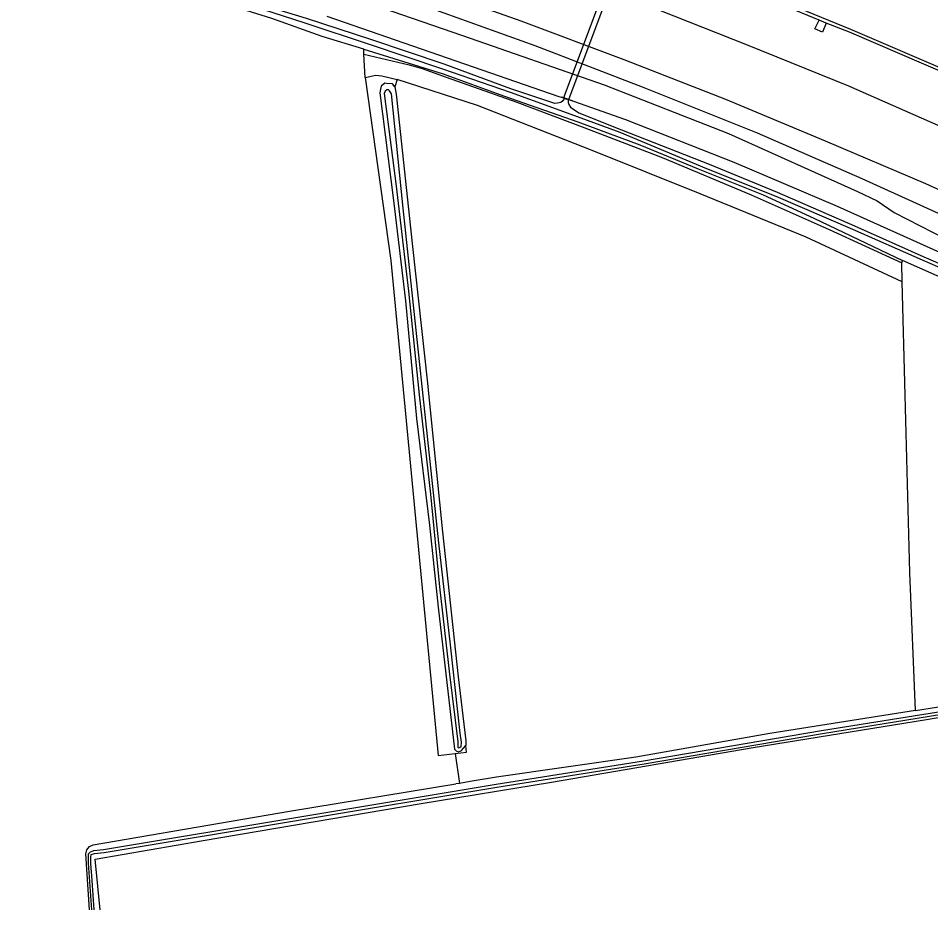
# Model space of a CAD drawing. Extents: x 124000 to 129000, y 395500 to 397503.
# Drawn here: x 125816.2 to 126014.9, y 395500 to 395694.1 of the extents above; entities that cross this region are included whole.
import ezdxf

# ---------------------------------------------------------------- set-up
doc = ezdxf.new("R2010")
doc.units = 0
for name, color, linetype in [('gg-knt-BGT kruinlijn', 7, 'Continuous'), ('gg-kwrk-duiker nz vlak', 7, 'Continuous'), ('gx-grn-maaiveld', 7, 'Continuous')]:
    doc.layers.add(name, color=color, linetype=linetype)

msp = doc.modelspace()

# ---------------------------------------------------------------- linework, layer by layer
at = {"layer": 'gg-knt-BGT kruinlijn'}
for p, q in [((125903.24, 395697.29), (125928.73, 395688.16)), ((125928.73, 395688.16), (125952.09, 395679.12))]:
    msp.add_line(p, q, dxfattribs=at)
msp.add_lwpolyline([(125952.09, 395679.12), (125977.07, 395669.15), (125999.92, 395659.17), (126025.97, 395647.35), (126051.2, 395635.67), (126056.01, 395633.26)], dxfattribs=at)
at = {"layer": 'gg-kwrk-duiker nz vlak'}
for p, q in [((125957.43, 395736.76), (125934.92, 395676.72)), ((125958.55, 395736.35), (125936.04, 395676.3)), ((125936.04, 395676.3), (125934.92, 395676.72))]:
    msp.add_line(p, q, dxfattribs=at)
at = {"layer": 'gx-grn-maaiveld'}
for p, q in [((125992.15, 395692.98), (125990.6, 395693.63)), ((125891.5, 395686.27), (125891.45, 395687.34)), ((125891.73, 395681.15), (125891.5, 395686.27)), ((125898.75, 395680.75), (125898.23, 395679.16)), ((125934.47, 395676.87), (125935.14, 395676.64)), ((125935.14, 395676.64), (125935.62, 395676.48)), ((125935.78, 395676.42), (125935.62, 395676.48)), ((125935.78, 395676.42), (125935.97, 395676.35)), ((125948.49, 395671.96), (125935.97, 395676.35)), ((125972.09, 395662.69), (125948.49, 395671.96)), ((126008.56, 395640.83), (126008.72, 395641.36)), ((126008.66, 395636.67), (126008.56, 395640.83)), ((125911.37, 395534), (125912.29, 395527.51)), ((125912.29, 395527.51), (125911.47, 395527.38)), ((125914.65, 395527.9), (125912.29, 395527.51))]:
    msp.add_line(p, q, dxfattribs=at)
for points in [[(125713.67, 395779.77), (125724.88, 395777.26), (125748.46, 395771.75), (125771.36, 395766.21), (125794.58, 395760.19), (125817.5, 395753.95), (125840.54, 395747.42), (125863.19, 395740.49), (125885.65, 395733.44), (125908.79, 395725.8), (125930.98, 395717.84), (125953.38, 395709.45), (125975.41, 395700.76), (125997.45, 395691.67), (126019.39, 395682.27), (126041.01, 395672.57), (126059.25, 395664.07)], [(125713.39, 395767.84), (125724.21, 395765.41), (125746.96, 395760.06), (125770.28, 395754.43), (125793.46, 395748.44), (125816.5, 395742.19), (125839.02, 395735.64), (125862.03, 395728.62), (125884.5, 395721.48), (125907.17, 395713.77), (125929.75, 395705.76), (125952.38, 395697.18), (125974.89, 395688.26), (125997.01, 395679.35), (126018.93, 395669.68), (126040.4, 395659.98), (126057.96, 395651.74)], [(126056.55, 395638.35), (126035.95, 395647.95), (126013.82, 395657.99), (125991.95, 395667.32), (125970.29, 395676.37), (125948.16, 395684.98), (125925.73, 395693.44), (125902.94, 395701.52), (125880.64, 395709.29), (125858.24, 395716.4), (125835.55, 395723.29), (125813.56, 395729.59), (125790.41, 395736.01), (125766.96, 395741.97), (125744.08, 395747.44), (125732.19, 395750.11), (125713.06, 395753.85)], [(125891.45, 395687.34), (125882.36, 395690.09), (125871.46, 395693.97), (125848.15, 395701.33), (125818.85, 395710.28), (125809.84, 395712.88), (125791.22, 395718.26), (125761.11, 395726.08), (125738.21, 395731.47), (125717.24, 395735.86), (125712.65, 395736.68), (125695.26, 395739.83), (125672.53, 395743.48), (125653.6, 395746.62)], [(125712.87, 395745.87), (125729.56, 395742.46), (125763.86, 395735.14), (125793.12, 395727.53), (125822.65, 395719.17), (125852.93, 395709.87), (125886.62, 395699.44), (125912.96, 395690.27), (125943.81, 395679.56), (125970.87, 395668.96), (125998.93, 395656.32), (126003.25, 395654.3), (126006.92, 395651.8), (126018.27, 395645.97), (126033.37, 395639.08), (126043.95, 395634.09), (126055.5, 395628.34)], [(125990.6, 395693.63), (125975.1, 395700.09), (125953.14, 395708.78), (125930.7, 395717.27), (125908.57, 395725.11), (125885.4, 395732.81), (125863, 395739.82), (125850.7, 395743.52)], [(125935.14, 395676.64), (125934.76, 395676.11), (125934.35, 395675.75), (125933.64, 395675.56), (125933.03, 395675.53), (125923.47, 395678.71), (125908.95, 395684.05), (125892.98, 395689.46), (125878.95, 395693.99), (125865.11, 395698.31), (125852.06, 395702.48), (125836.89, 395706.95), (125820.61, 395711.87), (125804.74, 395716.54)], [(125864.9, 395697.49), (125878.63, 395693.07), (125892.66, 395688.45), (125908.6, 395683.08), (125923.3, 395677.98), (125932.53, 395674.63), (125937.89, 395672.68), (125947.19, 395669.23), (125966.09, 395661.32), (125981.13, 395655.32), (125997.86, 395648.12), (126013.02, 395641.44), (126029.72, 395634.25), (126047.72, 395626.15), (126054.91, 395622.74), (126079.17, 395610.82), (126102.88, 395599.02), (126119.74, 395589.83), (126144.37, 395575.95), (126165.58, 395563.52), (126187.48, 395550.05), (126209.03, 395536.26)], [(125883.43, 395694.48), (125933.92, 395677.06), (125934.47, 395676.87)], [(125992.15, 395692.98), (125991.31, 395691.01), (125989.62, 395691.78), (125990.6, 395693.63)], [(126059.18, 395663.38), (126040.64, 395671.95), (126019.12, 395681.61), (125997.22, 395691.01), (125992.15, 395692.98)], [(125891.45, 395687.34), (125908.74, 395681.94), (125921.9, 395677.2), (125938.04, 395671.54), (125951.52, 395666.52), (125964.22, 395661.29), (125978.44, 395655.65), (125989.44, 395650.52), (126008.72, 395641.36)], [(125891.5, 395686.27), (125901.32, 395683.94), (125904.19, 395683.09), (125909.4, 395681.24), (125924.8, 395675.79), (125939.58, 395670.22), (125956.42, 395663.74), (125975.79, 395655.63), (125992.75, 395648.04), (126008.56, 395640.83)], [(125891.73, 395681.15), (125894.09, 395681.65), (125895.4, 395681.54), (125898.75, 395680.75)], [(125891.73, 395681.15), (125897.32, 395641.32), (125907.62, 395533.55), (125911.37, 395534)], [(126008.66, 395636.67), (125987.77, 395646.41), (125964.71, 395655.86), (125941.15, 395665.29), (125916.21, 395675.05), (125898.75, 395680.75)], [(125898.23, 395679.16), (125897.74, 395679.81), (125896.37, 395679.82), (125896.04, 395679.9), (125895.23, 395679.26), (125895.06, 395678.61), (125894.98, 395677.8), (125897.94, 395654.35), (125900.51, 395632.52), (125902.9, 395606.96), (125905.79, 395583.75), (125907.65, 395565.9), (125911.23, 395534.98), (125911.55, 395534.57), (125912.04, 395534.41), (125912.69, 395534.57), (125913.67, 395535.78)], [(125911.93, 395535.38), (125912.09, 395535.22), (125912.66, 395535.46), (125912.75, 395536.48), (125912.43, 395538.43), (125910.34, 395557.69), (125907.77, 395579.85), (125900.01, 395652.71), (125897.46, 395677.62), (125897.06, 395678.27), (125896.81, 395678.44), (125896.49, 395678.44), (125896.08, 395678.2), (125895.92, 395677.71), (125898.5, 395657.51), (125901.22, 395634.62), (125903.55, 395612.06), (125905.95, 395590.48), (125907.96, 395570.28), (125910.14, 395551.29), (125911.94, 395536.52), (125911.93, 395535.38)], [(125898.23, 395679.16), (125898.54, 395677.54), (125902.03, 395644.35), (125905.22, 395615.3), (125908.62, 395582.28), (125912.04, 395550.71), (125913.67, 395536.75), (125913.67, 395535.78)], [(125934.47, 395676.87), (125934.5, 395676.96), (125936.79, 395676.18), (125936.75, 395676.09), (125935.97, 395676.36), (125935.78, 395676.42)], [(125935.97, 395676.35), (125935.92, 395675.74), (125936.11, 395675.31), (125936.47, 395674.68), (125938.26, 395673.44), (125947.54, 395669.8), (125966.62, 395662.27), (125981.49, 395656.18), (125998.26, 395648.86), (126013.42, 395642.11), (126030.07, 395634.97), (126047.86, 395626.54), (126054.98, 395623.39), (126079.53, 395611.34), (126103.15, 395599.51), (126120.08, 395590.35), (126144.64, 395576.43), (126165.84, 395563.94), (126187.83, 395550.45), (126209.3, 395536.74), (126232.94, 395521.4), (126252.46, 395508.24), (126264.39, 395500)], [(126041.05, 395632.08), (126018.31, 395642.42), (125994.6, 395653.05), (125972.09, 395662.69)], [(126107.13, 395595.74), (126093.15, 395602.92), (126071.71, 395613.26), (126056.65, 395620.32), (126054.74, 395621.15), (126033.93, 395630.16), (126016.26, 395638.01), (126008.72, 395641.36)], [(126011.59, 395543.37), (126010.35, 395573.42), (126009.29, 395612.03), (126008.66, 395636.67)], [(126011.59, 395543.37), (126016.14, 395544.09), (126055.47, 395550.87), (126090.7, 395555.92)], [(125832.23, 395500), (125831.54, 395510.13), (125831.55, 395512.16), (125831.96, 395512.64), (125832.69, 395512.88), (125834.8, 395513.12), (125920.27, 395527.3), (125952.33, 395532.41), (125991.13, 395539.04), (126090.75, 395554.88)], [(125832.76, 395500), (125832.34, 395506.4), (125832.03, 395510.05), (125832.04, 395511.43), (125832.12, 395511.99), (125832.85, 395512.23), (125834.96, 395512.47), (125920.43, 395526.65), (125952.49, 395531.76), (125991.29, 395538.39), (126090.76, 395554.48)], [(125834.08, 395500), (125832.99, 395510.99), (125856.47, 395515.1), (125903.94, 395523.11), (125932.34, 395527.77), (125976.23, 395535.29), (126013.94, 395541.43), (126055.14, 395548.52), (126090.78, 395554.11)], [(126011.59, 395543.37), (125979.89, 395538.35), (125950.7, 395533.23), (125920.37, 395528.84), (125914.65, 395527.9)], [(125911.37, 395534), (125913.85, 395534.3), (125913.67, 395535.78)], [(125831.71, 395500), (125830.92, 395512.18), (125831.17, 395513.07), (125831.74, 395513.8), (125832.55, 395514.11), (125875.29, 395521.44), (125911.47, 395527.38)]]:
    msp.add_lwpolyline(points, dxfattribs=at)

doc.saveas('drawing.dxf')
